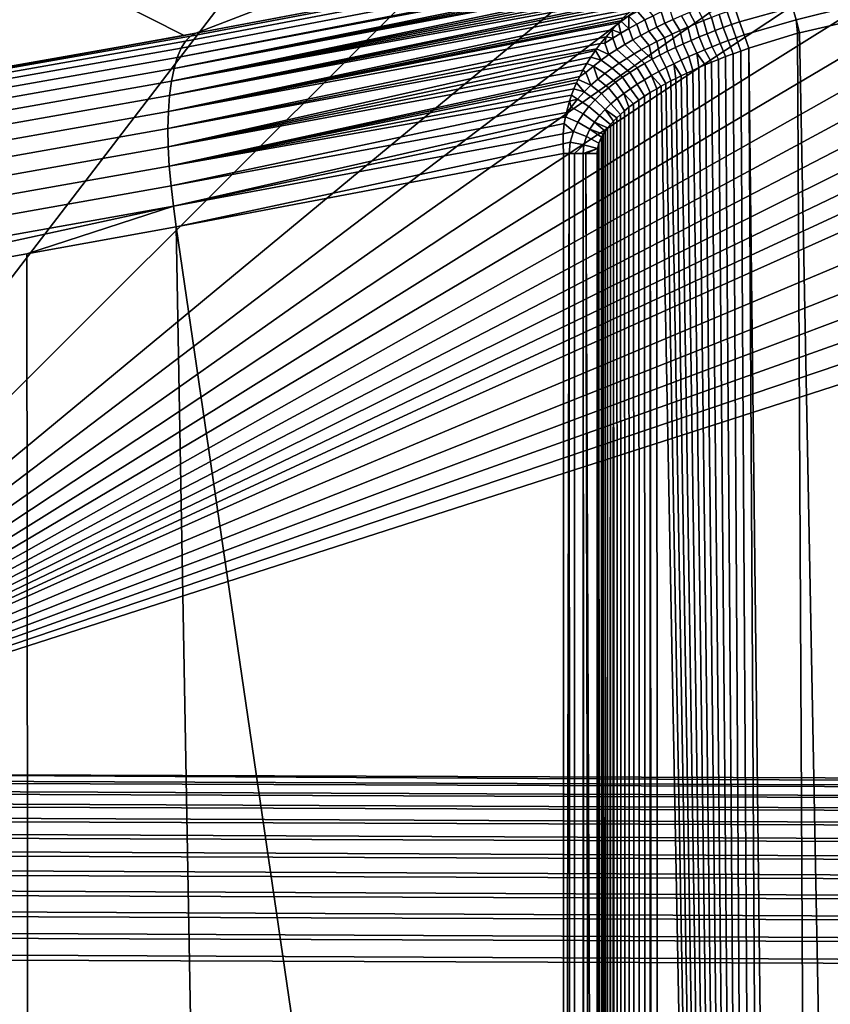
# Model space of a CAD drawing. Header units: metres. Extents: x -109 to 109, y -100 to 58.
# Tile 362 of 642: x -21.39 to -17.69, y -1.18 to 3.31. Entities that reach past the tile are written whole.
import ezdxf

# ---------------------------------------------------------------- set-up
doc = ezdxf.new("R2010")
doc.units = ezdxf.units.M
doc.layers.add('solid_21_062_100_XXX', color=7, linetype='CONTINUOUS')

msp = doc.modelspace()

# ---------------------------------------------------------------- linework, layer by layer
at = {"layer": 'solid_21_062_100_XXX'}
for points in [[(-2.20382, -0.203363, -19.838242), (-23.166414, -0.126966, -19.628342), (-3.36626, 6.248704, -2.111332), (-2.240212, 6.289994, -1.997891)], [(-23.166414, -0.126966, -19.628342), (-4.498542, 6.190415, -2.27148), (-3.36626, 6.248704, -2.111332)], [(-23.166414, -0.126966, -19.628342), (-5.638408, 6.114653, -2.479636), (-4.498542, 6.190415, -2.27148)], [(-23.166414, -0.126966, -19.628342), (-6.788262, 6.02087, -2.737302), (-5.638408, 6.114653, -2.479636)], [(-23.166414, -0.126966, -19.628342), (-7.951138, 5.908281, -3.046637), (-6.788262, 6.02087, -2.737302)], [(-23.166414, -0.126966, -19.628342), (-9.128993, 5.775929, -3.410272), (-7.951138, 5.908281, -3.046637)], [(-23.166414, -0.126966, -19.628342), (-10.322869, 5.622814, -3.830953), (-9.128993, 5.775929, -3.410272)], [(-23.166414, -0.126966, -19.628342), (-10.926213, 5.538189, -4.063457), (-10.322869, 5.622814, -3.830953)], [(-23.166414, -0.126966, -19.628342), (-11.534681, 5.447804, -4.311787), (-10.926213, 5.538189, -4.063457)], [(-23.166414, -0.126966, -19.628342), (-12.148297, 5.351671, -4.575912), (-11.534681, 5.447804, -4.311787)], [(-23.166414, -0.126966, -19.628342), (-12.767702, 5.249365, -4.856995), (-12.148297, 5.351671, -4.575912)], [(-23.166414, -0.126966, -19.628342), (-13.392985, 5.140868, -5.155087), (-12.767702, 5.249365, -4.856995)], [(-23.166414, -0.126966, -19.628342), (-14.024491, 5.025776, -5.471301), (-13.392985, 5.140868, -5.155087)], [(-23.166414, -0.126966, -19.628342), (-14.662304, 4.904035, -5.805781), (-14.024491, 5.025776, -5.471301)], [(-23.166414, -0.126966, -19.628342), (-15.306645, 4.775266, -6.15957), (-14.662304, 4.904035, -5.805781)], [(-23.166414, -0.126966, -19.628342), (-15.95763, 4.639369, -6.532943), (-15.306645, 4.775266, -6.15957)], [(-23.166414, -0.126966, -19.628342), (-16.615303, 4.496017, -6.926799), (-15.95763, 4.639369, -6.532943)], [(-23.166414, -0.126966, -19.628342), (-17.279737, 4.344935, -7.341896), (-16.615303, 4.496017, -6.926799)], [(-23.166414, -0.126966, -19.628342), (-17.950905, 4.186233, -7.777926), (-17.279737, 4.344935, -7.341896)], [(-23.166414, -0.126966, -19.628342), (-19.11861, 3.908724, -8.540374), (-17.950905, 4.186233, -7.777926)], [(-18.218073, 4.163501, 12.691058), (-21.936508, 3.896344, 0.004598), (-20.641682, 3.24252, 24.577488), (-20.587622, 3.252382, 24.59383)], [(-18.218073, 4.163501, 12.691058), (-20.587622, 3.252382, 24.59383), (-18.125446, 3.716527, 25.373367)], [(-23.166414, -0.126966, -19.628342), (-20.277086, 3.641572, -9.274369), (-19.11861, 3.908724, -8.540374)], [(-23.075878, 2.813107, 23.875738), (-20.641682, 3.24252, 24.577488), (-21.936508, 3.896344, 0.004598)], [(-18.150373, 3.704079, 25.455593), (-20.612434, 3.239152, 24.684765), (-20.635197, 3.216127, 24.774281), (-18.173138, 3.683598, 25.536818)], [(-18.150373, 3.704079, 25.455593), (-18.125446, 3.716527, 25.373367), (-20.587622, 3.252382, 24.59383), (-20.612434, 3.239152, 24.684765)], [(-23.166414, -0.126966, -19.628342), (-21.426182, 3.38492, -9.979516), (-20.277086, 3.641572, -9.274369)], [(-18.193768, 3.655228, 25.616219), (-20.65551, 3.18363, 24.861416), (-20.673151, 3.142026, 24.945196), (-18.21207, 3.619235, 25.693062)], [(-18.173138, 3.683598, 25.536818), (-20.635197, 3.216127, 24.774281), (-20.65551, 3.18363, 24.861416), (-18.193768, 3.655228, 25.616219)], [(-18.287302, 3.579446, 25.719822), (-18.250307, 3.599539, 25.706621), (-20.673151, 3.142026, 24.945196), (-20.687922, 3.091778, 25.024683)], [(-18.250307, 3.599539, 25.706621), (-18.21207, 3.619235, 25.693062), (-20.673151, 3.142026, 24.945196)], [(-18.323063, 3.558995, 25.732649), (-18.287302, 3.579446, 25.719822), (-20.687922, 3.091778, 25.024683)], [(-18.357597, 3.538229, 25.7451), (-18.323063, 3.558995, 25.732649), (-20.687922, 3.091778, 25.024683)], [(-18.39093, 3.517175, 25.757168), (-18.373989, 3.528003, 25.751028), (-20.687922, 3.091778, 25.024683), (-20.699654, 3.03345, 25.098989)], [(-18.423061, 3.495877, 25.768848), (-18.39093, 3.517175, 25.757168), (-20.699654, 3.03345, 25.098989)], [(-18.373989, 3.528003, 25.751028), (-18.357597, 3.538229, 25.7451), (-20.687922, 3.091778, 25.024683)], [(-18.453962, 3.47439, 25.780132), (-18.423061, 3.495877, 25.768848), (-20.699654, 3.03345, 25.098989)], [(-18.483606, 3.452772, 25.791016), (-18.453962, 3.47439, 25.780132), (-20.699654, 3.03345, 25.098989)], [(-18.520725, 3.424171, 25.804749), (-18.511984, 3.431069, 25.801504), (-20.699654, 3.03345, 25.098989), (-20.70822, 2.967694, 25.167282)], [(-18.539127, 3.409306, 25.811598), (-18.520725, 3.424171, 25.804749), (-20.70822, 2.967694, 25.167282)], [(-18.511984, 3.431069, 25.801504), (-18.483606, 3.452772, 25.791016), (-20.699654, 3.03345, 25.098989)], [(-18.124407, 3.363299, 25.960085), (-18.104454, 3.305048, 25.980761), (-17.862608, 3.372052, 25.982351), (-17.877756, 3.428689, 25.963715)], [(-17.846985, 3.313633, 25.993647), (-17.606905, 3.372248, 25.993347), (-17.61931, 3.433807, 25.981146), (-17.862608, 3.372052, 25.982351)], [(-18.565071, 3.387511, 25.821302), (-18.539127, 3.409306, 25.811598), (-20.70822, 2.967694, 25.167282)], [(-18.589844, 3.36571, 25.830618), (-18.565071, 3.387511, 25.821302), (-20.70822, 2.967694, 25.167282)], [(-18.295462, 3.362385, 25.931602), (-18.269756, 3.309783, 25.960085), (-18.233625, 3.323818, 25.960085), (-18.257608, 3.377145, 25.931602)], [(-18.104454, 3.305048, 25.980761), (-18.083801, 3.244752, 25.993279), (-17.846985, 3.313633, 25.993647), (-17.862608, 3.372052, 25.982351)], [(-17.846985, 3.313633, 25.993647), (-17.831289, 3.25426, 25.997431), (-17.594307, 3.309728, 25.997431), (-17.606905, 3.372248, 25.993347)], [(-18.613443, 3.343939, 25.839556), (-18.589844, 3.36571, 25.830618), (-20.70822, 2.967694, 25.167282), (-20.713522, 2.895245, 25.2288)], [(-18.635868, 3.322231, 25.848124), (-18.613443, 3.343939, 25.839556), (-20.713522, 2.895245, 25.2288)], [(-18.610792, 3.27414, 25.895794), (-18.610176, 3.330518, 25.853262), (-18.635868, 3.322231, 25.848124), (-18.649302, 3.308717, 25.853287)], [(-18.610176, 3.330518, 25.853262), (-18.610792, 3.27414, 25.895794), (-18.57387, 3.294291, 25.895794)], [(-18.610176, 3.330518, 25.853262), (-18.57387, 3.294291, 25.895794), (-18.53684, 3.313534, 25.895794), (-18.571106, 3.351148, 25.853262)], [(-18.571106, 3.351148, 25.853262), (-18.53684, 3.313534, 25.895794), (-18.499702, 3.331962, 25.895794), (-18.531984, 3.37083, 25.853262)], [(-18.499702, 3.331962, 25.895794), (-18.53684, 3.313534, 25.895794), (-18.519573, 3.261511, 25.931602), (-18.482618, 3.280008, 25.931602)], [(-18.46246, 3.349636, 25.895794), (-18.499702, 3.331962, 25.895794), (-18.482618, 3.280008, 25.931602), (-18.445492, 3.297758, 25.931602)], [(-18.425112, 3.36662, 25.895794), (-18.46246, 3.349636, 25.895794), (-18.445492, 3.297758, 25.931602), (-18.408205, 3.314821, 25.931602)], [(-18.408205, 3.314821, 25.931602), (-18.377186, 3.264741, 25.960085), (-18.341545, 3.280268, 25.960085), (-18.370768, 3.331254, 25.931602)], [(-18.370768, 3.331254, 25.931602), (-18.341545, 3.280268, 25.960085), (-18.305733, 3.295274, 25.960085), (-18.333183, 3.347099, 25.931602)], [(-18.333183, 3.347099, 25.931602), (-18.305733, 3.295274, 25.960085), (-18.269756, 3.309783, 25.960085), (-18.295462, 3.362385, 25.931602)], [(-18.216034, 3.264623, 25.980761), (-18.17901, 3.278542, 25.980761), (-18.197351, 3.337404, 25.960085), (-18.233625, 3.323818, 25.960085)], [(-18.17901, 3.278542, 25.980761), (-18.141813, 3.292012, 25.980761), (-18.160944, 3.35056, 25.960085), (-18.197351, 3.337404, 25.960085)], [(-18.141813, 3.292012, 25.980761), (-18.104454, 3.305048, 25.980761), (-18.124407, 3.363299, 25.960085), (-18.160944, 3.35056, 25.960085)], [(-18.649302, 3.308717, 25.853287), (-18.635868, 3.322231, 25.848124), (-20.713522, 2.895245, 25.2288)], [(-18.657175, 3.300608, 25.856319), (-18.649302, 3.308717, 25.853287), (-20.713522, 2.895245, 25.2288)], [(-18.68713, 3.268385, 25.867914), (-18.657175, 3.300608, 25.856319), (-20.713522, 2.895245, 25.2288)], [(-18.64761, 3.252954, 25.895794), (-18.657175, 3.300608, 25.856319), (-18.68713, 3.268385, 25.867914)], [(-18.64761, 3.252954, 25.895794), (-18.610792, 3.27414, 25.895794), (-18.649302, 3.308717, 25.853287), (-18.657175, 3.300608, 25.856319)], [(-18.57387, 3.294291, 25.895794), (-18.610792, 3.27414, 25.895794), (-18.592934, 3.222001, 25.931602), (-18.556349, 3.242207, 25.931602)], [(-18.53684, 3.313534, 25.895794), (-18.57387, 3.294291, 25.895794), (-18.556349, 3.242207, 25.931602), (-18.519573, 3.261511, 25.931602)], [(-18.482618, 3.280008, 25.931602), (-18.447891, 3.231983, 25.960085), (-18.41264, 3.24866, 25.960085), (-18.445492, 3.297758, 25.931602)], [(-18.445492, 3.297758, 25.931602), (-18.41264, 3.24866, 25.960085), (-18.377186, 3.264741, 25.960085), (-18.408205, 3.314821, 25.931602)], [(-18.32592, 3.219969, 25.980761), (-18.289505, 3.23536, 25.980761), (-18.305733, 3.295274, 25.960085), (-18.341545, 3.280268, 25.960085)], [(-18.289505, 3.23536, 25.980761), (-18.252871, 3.250237, 25.980761), (-18.269756, 3.309783, 25.960085), (-18.305733, 3.295274, 25.960085)], [(-18.252871, 3.250237, 25.980761), (-18.216034, 3.264623, 25.980761), (-18.233625, 3.323818, 25.960085), (-18.269756, 3.309783, 25.960085)], [(-18.156956, 3.218745, 25.99328), (-18.120472, 3.231957, 25.99328), (-18.141813, 3.292012, 25.980761), (-18.17901, 3.278542, 25.980761)], [(-18.120472, 3.231957, 25.99328), (-18.083801, 3.244752, 25.993279), (-18.104454, 3.305048, 25.980761), (-18.141813, 3.292012, 25.980761)], [(-18.083801, 3.244752, 25.993279), (-18.062965, 3.183921, 25.997431), (-17.83956, 3.252035, 25.997431), (-17.846985, 3.313633, 25.993647)], [(-17.846985, 3.313633, 25.993647), (-17.83956, 3.252035, 25.997431), (-17.831289, 3.25426, 25.997431)], [(-17.831289, 3.25426, 25.997431), (-17.595566, -9.005799, 25.997431), (-17.369406, -8.077321, 25.997431), (-17.594307, 3.309728, 25.997431)], [(-23.098646, 2.80051, 23.967815), (-23.119577, 2.777957, 24.058418), (-20.635197, 3.216127, 24.774281), (-20.612434, 3.239152, 24.684765)], [(-23.098646, 2.80051, 23.967815), (-20.587622, 3.252382, 24.59383), (-20.641682, 3.24252, 24.577488)], [(-23.098646, 2.80051, 23.967815), (-20.612434, 3.239152, 24.684765), (-20.587622, 3.252382, 24.59383)], [(-23.098646, 2.80051, 23.967815), (-20.641682, 3.24252, 24.577488), (-23.075878, 2.813107, 23.875738)], [(-18.714643, 3.236514, 25.878719), (-18.68713, 3.268385, 25.867914), (-20.713522, 2.895245, 25.2288), (-20.7155, 2.816913, 25.28285)], [(-18.739872, 3.205046, 25.888744), (-18.714643, 3.236514, 25.878719), (-20.7155, 2.816913, 25.28285)], [(-18.720932, 3.206922, 25.895794), (-18.714643, 3.236514, 25.878719), (-18.739872, 3.205046, 25.888744)], [(-18.68432, 3.2306, 25.895794), (-18.714643, 3.236514, 25.878719), (-18.720932, 3.206922, 25.895794)], [(-18.68432, 3.2306, 25.895794), (-18.68713, 3.268385, 25.867914), (-18.714643, 3.236514, 25.878719)], [(-18.64761, 3.252954, 25.895794), (-18.68713, 3.268385, 25.867914), (-18.68432, 3.2306, 25.895794)], [(-18.64761, 3.252954, 25.895794), (-18.68432, 3.2306, 25.895794), (-18.665474, 3.178405, 25.931602), (-18.629313, 3.200774, 25.931602)], [(-18.610792, 3.27414, 25.895794), (-18.64761, 3.252954, 25.895794), (-18.629313, 3.200774, 25.931602), (-18.592934, 3.222001, 25.931602)], [(-18.592934, 3.222001, 25.931602), (-18.552277, 3.177889, 25.960085), (-18.517729, 3.196652, 25.960085), (-18.556349, 3.242207, 25.931602)], [(-18.556349, 3.242207, 25.931602), (-18.517729, 3.196652, 25.960085), (-18.482927, 3.214662, 25.960085), (-18.519573, 3.261511, 25.931602)], [(-18.519573, 3.261511, 25.931602), (-18.482927, 3.214662, 25.960085), (-18.447891, 3.231983, 25.960085), (-18.482618, 3.280008, 25.931602)], [(-18.433659, 3.170422, 25.980761), (-18.398022, 3.187538, 25.980761), (-18.41264, 3.24866, 25.960085), (-18.447891, 3.231983, 25.960085)], [(-18.398022, 3.187538, 25.980761), (-18.362099, 3.204039, 25.980761), (-18.377186, 3.264741, 25.960085), (-18.41264, 3.24866, 25.960085)], [(-18.362099, 3.204039, 25.980761), (-18.32592, 3.219969, 25.980761), (-18.341545, 3.280268, 25.960085), (-18.377186, 3.264741, 25.960085)], [(-18.265131, 3.17647, 25.99328), (-18.229305, 3.191019, 25.99328), (-18.252871, 3.250237, 25.980761), (-18.289505, 3.23536, 25.980761)], [(-18.229305, 3.191019, 25.99328), (-18.193239, 3.205104, 25.99328), (-18.216034, 3.264623, 25.980761), (-18.252871, 3.250237, 25.980761)], [(-18.193239, 3.205104, 25.99328), (-18.156956, 3.218745, 25.99328), (-18.17901, 3.278542, 25.980761), (-18.216034, 3.264623, 25.980761)], [(-18.083801, 3.244752, 25.993279), (-18.120472, 3.231957, 25.99328), (-18.099564, 3.171109, 25.997431), (-18.062965, 3.183921, 25.997431)], [(-18.062965, 3.183921, 25.997431), (-17.898609, -10.892179, 25.997431), (-17.772133, -9.94497, 25.997431), (-17.83956, 3.252035, 25.997431)], [(-17.83956, 3.252035, 25.997431), (-17.772133, -9.94497, 25.997431), (-17.595566, -9.005799, 25.997431), (-17.831289, 3.25426, 25.997431)], [(-23.119577, 2.777957, 24.058418), (-23.138206, 2.745798, 24.146591), (-20.65551, 3.18363, 24.861416), (-20.635197, 3.216127, 24.774281)], [(-18.75758, 3.181502, 25.895821), (-18.739872, 3.205046, 25.888744), (-20.7155, 2.816913, 25.28285)], [(-18.701401, 3.154725, 25.931602), (-18.720932, 3.206922, 25.895794), (-18.739872, 3.205046, 25.888744), (-18.75758, 3.181502, 25.895821)], [(-18.68432, 3.2306, 25.895794), (-18.720932, 3.206922, 25.895794), (-18.701401, 3.154725, 25.931602), (-18.665474, 3.178405, 25.931602)], [(-18.665474, 3.178405, 25.931602), (-18.620504, 3.137744, 25.960085), (-18.586544, 3.158284, 25.960085), (-18.629313, 3.200774, 25.931602)], [(-18.629313, 3.200774, 25.931602), (-18.586544, 3.158284, 25.960085), (-18.552277, 3.177889, 25.960085), (-18.592934, 3.222001, 25.931602)], [(-18.503967, 3.134173, 25.980761), (-18.517729, 3.196652, 25.960085), (-18.552277, 3.177889, 25.960085)], [(-18.503967, 3.134173, 25.980761), (-18.468983, 3.152649, 25.980761), (-18.482927, 3.214662, 25.960085), (-18.517729, 3.196652, 25.960085)], [(-18.468983, 3.152649, 25.980761), (-18.433659, 3.170422, 25.980761), (-18.447891, 3.231983, 25.960085), (-18.482927, 3.214662, 25.960085)], [(-18.370955, 3.129835, 25.99328), (-18.335981, 3.145901, 25.99328), (-18.362099, 3.204039, 25.980761), (-18.398022, 3.187538, 25.980761)], [(-18.335981, 3.145901, 25.99328), (-18.300697, 3.161437, 25.99328), (-18.32592, 3.219969, 25.980761), (-18.362099, 3.204039, 25.980761)], [(-18.300697, 3.161437, 25.99328), (-18.265131, 3.17647, 25.99328), (-18.289505, 3.23536, 25.980761), (-18.32592, 3.219969, 25.980761)], [(-18.229305, 3.191019, 25.99328), (-18.201281, 3.132972, 25.997431), (-18.168745, 3.145638, 25.997431), (-18.193239, 3.205104, 25.99328)], [(-18.156956, 3.218745, 25.99328), (-18.193239, 3.205104, 25.99328), (-18.168745, 3.145638, 25.997431), (-18.134825, 3.158348, 25.997431)], [(-18.120472, 3.231957, 25.99328), (-18.156956, 3.218745, 25.99328), (-18.134825, 3.158348, 25.997431), (-18.099564, 3.171109, 25.997431)], [(-23.138206, 2.745798, 24.146591), (-23.154322, 2.704396, 24.231339), (-20.673151, 3.142026, 24.945196), (-20.65551, 3.18363, 24.861416)], [(-18.762968, 3.174052, 25.897991), (-18.75758, 3.181502, 25.895821), (-20.7155, 2.816913, 25.28285), (-20.714134, 2.733577, 25.328833)], [(-18.783909, 3.143628, 25.906519), (-18.762968, 3.174052, 25.897991), (-20.714134, 2.733577, 25.328833)], [(-18.737072, 3.129474, 25.931602), (-18.762968, 3.174052, 25.897991), (-18.783909, 3.143628, 25.906519)], [(-18.737072, 3.129474, 25.931602), (-18.701401, 3.154725, 25.931602), (-18.75758, 3.181502, 25.895821), (-18.762968, 3.174052, 25.897991)], [(-18.737072, 3.129474, 25.931602), (-18.687363, 3.093375, 25.960085), (-18.654125, 3.116165, 25.960085), (-18.701401, 3.154725, 25.931602)], [(-18.701401, 3.154725, 25.931602), (-18.654125, 3.116165, 25.960085), (-18.620504, 3.137744, 25.960085), (-18.665474, 3.178405, 25.931602)], [(-18.538568, 3.114924, 25.980761), (-18.586544, 3.158284, 25.960085), (-18.620504, 3.137744, 25.960085), (-18.572737, 3.09482, 25.980761)], [(-18.503967, 3.134173, 25.980761), (-18.552277, 3.177889, 25.960085), (-18.586544, 3.158284, 25.960085), (-18.538568, 3.114924, 25.980761)], [(-18.473635, 3.078118, 25.99328), (-18.439819, 3.095978, 25.99328), (-18.468983, 3.152649, 25.980761), (-18.503967, 3.134173, 25.980761)], [(-18.439819, 3.095978, 25.99328), (-18.405579, 3.113206, 25.99328), (-18.433659, 3.170422, 25.980761), (-18.468983, 3.152649, 25.980761)], [(-18.405579, 3.113206, 25.99328), (-18.370955, 3.129835, 25.99328), (-18.398022, 3.187538, 25.980761), (-18.433659, 3.170422, 25.980761)], [(-18.300697, 3.161437, 25.99328), (-18.335981, 3.145901, 25.99328), (-18.319004, 3.083007, 25.997431), (-18.291359, 3.095381, 25.997431)], [(-18.300697, 3.161437, 25.99328), (-18.262552, 3.107835, 25.997431), (-18.23251, 3.120363, 25.997431), (-18.265131, 3.17647, 25.99328)], [(-18.300697, 3.161437, 25.99328), (-18.291359, 3.095381, 25.997431), (-18.262552, 3.107835, 25.997431)], [(-18.265131, 3.17647, 25.99328), (-18.23251, 3.120363, 25.997431), (-18.201281, 3.132972, 25.997431), (-18.229305, 3.191019, 25.99328)], [(-18.134825, 3.158348, 25.997431), (-18.168745, 3.145638, 25.997431), (-17.974442, -22.594646, 25.997431)], [(-18, -12.8, 25.997431), (-18.099564, 3.171109, 25.997431), (-18.134825, 3.158348, 25.997431), (-17.974442, -22.594646, 25.997431)], [(-18.099564, 3.171109, 25.997431), (-18, -12.8, 25.997431), (-17.974634, -11.844752, 25.997431), (-18.062965, 3.183921, 25.997431)], [(-18.062965, 3.183921, 25.997431), (-17.974634, -11.844752, 25.997431), (-17.898609, -10.892179, 25.997431)], [(-23.154322, 2.704396, 24.231339), (-23.167742, 2.654219, 24.311699), (-20.687922, 3.091778, 25.024683), (-20.673151, 3.142026, 24.945196)], [(-18.802904, 3.113642, 25.91441), (-18.783909, 3.143628, 25.906519), (-20.714134, 2.733577, 25.328833)], [(-18.819954, 3.084126, 25.921722), (-18.802904, 3.113642, 25.91441), (-20.714134, 2.733577, 25.328833)], [(-18.772469, 3.102382, 25.931602), (-18.802904, 3.113642, 25.91441), (-18.819954, 3.084126, 25.921722), (-18.807535, 3.073056, 25.931602)], [(-18.772469, 3.102382, 25.931602), (-18.807535, 3.073056, 25.931602), (-18.784204, 3.015488, 25.960085), (-18.752495, 3.04334, 25.960085)], [(-18.737072, 3.129474, 25.931602), (-18.783909, 3.143628, 25.906519), (-18.802904, 3.113642, 25.91441), (-18.772469, 3.102382, 25.931602)], [(-18.772469, 3.102382, 25.931602), (-18.720173, 3.069174, 25.960085), (-18.687363, 3.093375, 25.960085), (-18.737072, 3.129474, 25.931602)], [(-18.772469, 3.102382, 25.931602), (-18.752495, 3.04334, 25.960085), (-18.720173, 3.069174, 25.960085)], [(-18.606424, 3.073779, 25.980761), (-18.654125, 3.116165, 25.960085), (-18.687363, 3.093375, 25.960085), (-18.639565, 3.05168, 25.980761)], [(-18.572737, 3.09482, 25.980761), (-18.620504, 3.137744, 25.960085), (-18.654125, 3.116165, 25.960085), (-18.606424, 3.073779, 25.980761)], [(-18.539755, 3.040283, 25.99328), (-18.506969, 3.059572, 25.99328), (-18.538568, 3.114924, 25.980761), (-18.572737, 3.09482, 25.980761)], [(-18.506969, 3.059572, 25.99328), (-18.473635, 3.078118, 25.99328), (-18.503967, 3.134173, 25.980761), (-18.538568, 3.114924, 25.980761)], [(-18.405579, 3.113206, 25.99328), (-18.439819, 3.095978, 25.99328), (-18.418898, 3.034408, 25.997431), (-18.39546, 3.046417, 25.997431)], [(-18.370955, 3.129835, 25.99328), (-18.405579, 3.113206, 25.99328), (-18.371037, 3.058524, 25.997431), (-18.345579, 3.070723, 25.997431)], [(-18.405579, 3.113206, 25.99328), (-18.39546, 3.046417, 25.997431), (-18.371037, 3.058524, 25.997431)], [(-18.335981, 3.145901, 25.99328), (-18.370955, 3.129835, 25.99328), (-18.345579, 3.070723, 25.997431), (-18.319004, 3.083007, 25.997431)], [(-18.262552, 3.107835, 25.997431), (-18.291359, 3.095381, 25.997431), (-17.974442, -22.594646, 25.997431)], [(-18.23251, 3.120363, 25.997431), (-18.262552, 3.107835, 25.997431), (-17.974442, -22.594646, 25.997431)], [(-18.201281, 3.132972, 25.997431), (-18.23251, 3.120363, 25.997431), (-17.974442, -22.594646, 25.997431)], [(-18.168745, 3.145638, 25.997431), (-18.201281, 3.132972, 25.997431), (-17.974442, -22.594646, 25.997431)], [(-23.167742, 2.654219, 24.311699), (-23.178312, 2.595835, 24.386768), (-20.699654, 3.03345, 25.098989), (-20.687922, 3.091778, 25.024683)], [(-18.835167, 3.05511, 25.928473), (-18.819954, 3.084126, 25.921722), (-20.714134, 2.733577, 25.328833), (-20.70944, 2.646166, 25.36623)], [(-18.784204, 3.015488, 25.960085), (-18.807535, 3.073056, 25.931602), (-18.835167, 3.05511, 25.928473), (-18.842205, 3.040722, 25.931637)], [(-18.807535, 3.073056, 25.931602), (-18.819954, 3.084126, 25.921722), (-18.835167, 3.05511, 25.928473)], [(-18.672066, 3.028358, 25.980761), (-18.720173, 3.069174, 25.960085), (-18.752495, 3.04334, 25.960085), (-18.703838, 3.003641, 25.980761)], [(-18.639565, 3.05168, 25.980761), (-18.687363, 3.093375, 25.960085), (-18.720173, 3.069174, 25.960085), (-18.672066, 3.028358, 25.980761)], [(-18.60338, 2.99921, 25.99328), (-18.571924, 3.02019, 25.99328), (-18.606424, 3.073779, 25.980761), (-18.639565, 3.05168, 25.980761)], [(-18.571924, 3.02019, 25.99328), (-18.539755, 3.040283, 25.99328), (-18.572737, 3.09482, 25.980761), (-18.606424, 3.073779, 25.980761)], [(-18.506969, 3.059572, 25.99328), (-18.539755, 3.040283, 25.99328), (-18.512529, 2.981575, 25.997431), (-18.483383, 2.998962, 25.997431)], [(-18.506969, 3.059572, 25.99328), (-18.462812, 3.010678, 25.997431), (-18.441322, 3.022493, 25.997431), (-18.473635, 3.078118, 25.99328)], [(-18.506969, 3.059572, 25.99328), (-18.483383, 2.998962, 25.997431), (-18.462812, 3.010678, 25.997431)], [(-18.439819, 3.095978, 25.99328), (-18.473635, 3.078118, 25.99328), (-18.441322, 3.022493, 25.997431), (-18.418898, 3.034408, 25.997431)], [(-18.371037, 3.058524, 25.997431), (-18.39546, 3.046417, 25.997431), (-17.974442, -22.594646, 25.997431)], [(-18.345579, 3.070723, 25.997431), (-18.371037, 3.058524, 25.997431), (-17.974442, -22.594646, 25.997431)], [(-18.319004, 3.083007, 25.997431), (-18.345579, 3.070723, 25.997431), (-17.974442, -22.594646, 25.997431)], [(-18.291359, 3.095381, 25.997431), (-18.319004, 3.083007, 25.997431), (-17.974442, -22.594646, 25.997431)], [(-23.178312, 2.595835, 24.386768), (-23.185917, 2.529903, 24.455694), (-20.70822, 2.967694, 25.167282), (-20.699654, 3.03345, 25.098989)], [(-18.842205, 3.040722, 25.931637), (-18.835167, 3.05511, 25.928473), (-20.70944, 2.646166, 25.36623)], [(-18.848886, 3.026429, 25.934652), (-18.842205, 3.040722, 25.931637), (-20.70944, 2.646166, 25.36623)], [(-18.861101, 2.998112, 25.940306), (-18.848886, 3.026429, 25.934652), (-20.70944, 2.646166, 25.36623)], [(-18.815147, 2.985149, 25.960085), (-18.848886, 3.026429, 25.934652), (-18.861101, 2.998112, 25.940306)], [(-18.815147, 2.985149, 25.960085), (-18.784204, 3.015488, 25.960085), (-18.842205, 3.040722, 25.931637), (-18.848886, 3.026429, 25.934652)], [(-18.734732, 2.977269, 25.980761), (-18.784204, 3.015488, 25.960085), (-18.815147, 2.985149, 25.960085), (-18.764523, 2.948876, 25.980761)], [(-18.703838, 3.003641, 25.980761), (-18.752495, 3.04334, 25.960085), (-18.784204, 3.015488, 25.960085), (-18.734732, 2.977269, 25.980761)], [(-18.663658, 2.954163, 25.99328), (-18.634003, 2.977239, 25.99328), (-18.672066, 3.028358, 25.980761), (-18.703838, 3.003641, 25.980761)], [(-18.634003, 2.977239, 25.99328), (-18.60338, 2.99921, 25.99328), (-18.639565, 3.05168, 25.980761), (-18.672066, 3.028358, 25.980761)], [(-18.571924, 3.02019, 25.99328), (-18.60338, 2.99921, 25.99328), (-18.565104, 2.947499, 25.997431), (-18.539761, 2.964422, 25.997431)], [(-18.539755, 3.040283, 25.99328), (-18.571924, 3.02019, 25.99328), (-18.539761, 2.964422, 25.997431), (-18.512529, 2.981575, 25.997431)], [(-18.441322, 3.022493, 25.997431), (-18.462812, 3.010678, 25.997431), (-17.974442, -22.594646, 25.997431)], [(-18.418898, 3.034408, 25.997431), (-18.441322, 3.022493, 25.997431), (-17.974442, -22.594646, 25.997431)], [(-18.39546, 3.046417, 25.997431), (-18.418898, 3.034408, 25.997431), (-17.974442, -22.594646, 25.997431)], [(-23.185917, 2.529903, 24.455694), (-23.190468, 2.457168, 24.5177), (-20.713522, 2.895245, 25.2288), (-20.70822, 2.967694, 25.167282)], [(-18.871845, 2.970277, 25.945423), (-18.861101, 2.998112, 25.940306), (-20.70944, 2.646166, 25.36623)], [(-18.881208, 2.943004, 25.950006), (-18.871845, 2.970277, 25.945423), (-20.70944, 2.646166, 25.36623), (-20.701468, 2.55566, 25.394627)], [(-18.845098, 2.951758, 25.960085), (-18.871845, 2.970277, 25.945423), (-18.881208, 2.943004, 25.950006)], [(-18.815147, 2.985149, 25.960085), (-18.861101, 2.998112, 25.940306), (-18.871845, 2.970277, 25.945423), (-18.845098, 2.951758, 25.960085)], [(-18.764523, 2.948876, 25.980761), (-18.815147, 2.985149, 25.960085), (-18.845098, 2.951758, 25.960085), (-18.792961, 2.918057, 25.980761)], [(-18.719233, 2.904032, 25.99328), (-18.692158, 2.929829, 25.99328), (-18.734732, 2.977269, 25.980761), (-18.764523, 2.948876, 25.980761)], [(-18.692158, 2.929829, 25.99328), (-18.663658, 2.954163, 25.99328), (-18.703838, 3.003641, 25.980761), (-18.734732, 2.977269, 25.980761)], [(-18.634003, 2.977239, 25.99328), (-18.663658, 2.954163, 25.99328), (-18.630568, 2.898114, 25.997431), (-18.610447, 2.914344, 25.997431)], [(-18.634003, 2.977239, 25.99328), (-18.588652, 2.930806, 25.997431), (-18.565104, 2.947499, 25.997431), (-18.60338, 2.99921, 25.99328)], [(-18.634003, 2.977239, 25.99328), (-18.610447, 2.914344, 25.997431), (-18.588652, 2.930806, 25.997431)], [(-18.539761, 2.964422, 25.997431), (-18.527708, -22.369442, 25.997431), (-18.510368, -22.37693, 25.997431), (-18.512529, 2.981575, 25.997431)], [(-18.512529, 2.981575, 25.997431), (-18.49226, -22.384369, 25.997431), (-18.473389, -22.391758, 25.997431), (-18.483383, 2.998962, 25.997431)], [(-18.512529, 2.981575, 25.997431), (-18.510368, -22.37693, 25.997431), (-18.49226, -22.384369, 25.997431)], [(-18.483383, 2.998962, 25.997431), (-18.473389, -22.391758, 25.997431), (-17.974442, -22.594646, 25.997431), (-18.462812, 3.010678, 25.997431)], [(-18.895832, 2.89025, 25.957741), (-18.881208, 2.943004, 25.950006), (-20.701468, 2.55566, 25.394627)], [(-18.873585, 2.914332, 25.960085), (-18.881208, 2.943004, 25.950006), (-18.895832, 2.89025, 25.957741)], [(-18.845098, 2.951758, 25.960085), (-18.881208, 2.943004, 25.950006), (-18.873585, 2.914332, 25.960085)], [(-18.792961, 2.918057, 25.980761), (-18.845098, 2.951758, 25.960085), (-18.873585, 2.914332, 25.960085), (-18.819561, 2.884129, 25.980761)], [(-18.744589, 2.876548, 25.99328), (-18.719233, 2.904032, 25.99328), (-18.764523, 2.948876, 25.980761), (-18.792961, 2.918057, 25.980761)], [(-18.719233, 2.904032, 25.99328), (-18.665911, 2.866363, 25.997431), (-18.649046, 2.88212, 25.997431), (-18.692158, 2.929829, 25.99328)], [(-18.663658, 2.954163, 25.99328), (-18.692158, 2.929829, 25.99328), (-18.649046, 2.88212, 25.997431), (-18.630568, 2.898114, 25.997431)], [(-18.610447, 2.914344, 25.997431), (-18.596468, -22.335203, 25.997431), (-18.57514, -22.346684, 25.997431), (-18.588652, 2.930806, 25.997431)], [(-18.588652, 2.930806, 25.997431), (-18.57514, -22.346684, 25.997431), (-18.55225, -22.358107, 25.997431), (-18.565104, 2.947499, 25.997431)], [(-18.565104, 2.947499, 25.997431), (-18.55225, -22.358107, 25.997431), (-18.527708, -22.369442, 25.997431), (-18.539761, 2.964422, 25.997431)], [(-23.190468, 2.457168, 24.5177), (-23.191916, 2.378454, 24.572084), (-20.7155, 2.816913, 25.28285), (-20.713522, 2.895245, 25.2288)], [(-18.899967, 2.871156, 25.96018), (-18.895832, 2.89025, 25.957741), (-20.701468, 2.55566, 25.394627), (-20.690308, 2.46307, 25.413702)], [(-18.873585, 2.914332, 25.960085), (-18.895832, 2.89025, 25.957741), (-18.899967, 2.871156, 25.96018)], [(-18.819561, 2.884129, 25.980761), (-18.873585, 2.914332, 25.960085), (-18.899967, 2.871156, 25.96018), (-18.843704, 2.846272, 25.980761)], [(-18.788076, 2.815113, 25.99328), (-18.767735, 2.847039, 25.99328), (-18.819561, 2.884129, 25.980761), (-18.843704, 2.846272, 25.980761)], [(-18.767735, 2.847039, 25.99328), (-18.744589, 2.876548, 25.99328), (-18.792961, 2.918057, 25.980761), (-18.819561, 2.884129, 25.980761)], [(-18.767735, 2.847039, 25.99328), (-18.707293, 2.820583, 25.997431), (-18.695002, 2.835586, 25.997431), (-18.744589, 2.876548, 25.99328)], [(-18.719233, 2.904032, 25.99328), (-18.744589, 2.876548, 25.99328), (-18.695002, 2.835586, 25.997431), (-18.681221, 2.850851, 25.997431)], [(-18.719233, 2.904032, 25.99328), (-18.681221, 2.850851, 25.997431), (-18.665911, 2.866363, 25.997431)], [(-18.665911, 2.866363, 25.997431), (-18.651459, -22.30051, 25.997431), (-18.634584, -22.312107, 25.997431), (-18.649046, 2.88212, 25.997431)], [(-18.649046, 2.88212, 25.997431), (-18.634584, -22.312107, 25.997431), (-18.616266, -22.323675, 25.997431), (-18.630568, 2.898114, 25.997431)], [(-18.630568, 2.898114, 25.997431), (-18.616266, -22.323675, 25.997431), (-18.596468, -22.335203, 25.997431), (-18.610447, 2.914344, 25.997431)], [(-18.905264, 2.840217, 25.96376), (-18.899967, 2.871156, 25.96018), (-20.690308, 2.46307, 25.413702)], [(-18.909832, 2.792527, 25.968407), (-18.905264, 2.840217, 25.96376), (-20.690308, 2.46307, 25.413702)], [(-18.864002, 2.803685, 25.980761), (-18.905264, 2.840217, 25.96376), (-18.909832, 2.792527, 25.968407)], [(-18.864002, 2.803685, 25.980761), (-18.843704, 2.846272, 25.980761), (-18.899967, 2.871156, 25.96018), (-18.905264, 2.840217, 25.96376)], [(-18.804581, 2.780438, 25.99328), (-18.788076, 2.815113, 25.99328), (-18.843704, 2.846272, 25.980761), (-18.864002, 2.803685, 25.980761)], [(-18.767735, 2.847039, 25.99328), (-18.788076, 2.815113, 25.99328), (-18.727459, 2.791413, 25.997431), (-18.7181, 2.80584, 25.997431)], [(-18.767735, 2.847039, 25.99328), (-18.7181, 2.80584, 25.997431), (-18.707293, 2.820583, 25.997431)], [(-18.695002, 2.835586, 25.997431), (-18.707293, 2.820583, 25.997431), (-18.705374, -22.254089, 25.997431)], [(-18.695002, 2.835586, 25.997431), (-18.705374, -22.254089, 25.997431), (-18.693871, -22.265667, 25.997431)], [(-18.681221, 2.850851, 25.997431), (-18.695002, 2.835586, 25.997431), (-18.693871, -22.265667, 25.997431)], [(-18.681221, 2.850851, 25.997431), (-18.693871, -22.265667, 25.997431), (-18.681055, -22.277283, 25.997431)], [(-18.681221, 2.850851, 25.997431), (-18.666937, -22.288898, 25.997431), (-18.651459, -22.30051, 25.997431), (-18.665911, 2.866363, 25.997431)], [(-18.681221, 2.850851, 25.997431), (-18.681055, -22.277283, 25.997431), (-18.666937, -22.288898, 25.997431)], [(-23.191916, 2.378454, 24.572084), (-23.190241, 2.294649, 24.618233), (-20.714134, 2.733577, 25.328833), (-20.7155, 2.816913, 25.28285)], [(-18.910589, 2.746795, 25.971663), (-18.909832, 2.792527, 25.968407), (-20.690308, 2.46307, 25.413702), (-20.677391, 2.369157, 25.422802)], [(-18.864002, 2.803685, 25.980761), (-18.909832, 2.792527, 25.968407), (-18.910589, 2.746795, 25.971663), (-18.87805, 2.755598, 25.980761)], [(-18.815653, 2.742775, 25.99328), (-18.804581, 2.780438, 25.99328), (-18.864002, 2.803685, 25.980761), (-18.87805, 2.755598, 25.980761)], [(-18.788076, 2.815113, 25.99328), (-18.804581, 2.780438, 25.99328), (-18.74704, 2.750425, 25.997431), (-18.735378, 2.777312, 25.997431)], [(-18.788076, 2.815113, 25.99328), (-18.735378, 2.777312, 25.997431), (-18.727459, 2.791413, 25.997431)], [(-18.727459, 2.791413, 25.997431), (-18.735378, 2.777312, 25.997431), (-18.732086, -22.219856, 25.997431)], [(-18.727459, 2.791413, 25.997431), (-18.732086, -22.219856, 25.997431), (-18.724459, -22.231161, 25.997431)], [(-18.7181, 2.80584, 25.997431), (-18.727459, 2.791413, 25.997431), (-18.724459, -22.231161, 25.997431)], [(-18.7181, 2.80584, 25.997431), (-18.724459, -22.231161, 25.997431), (-18.715557, -22.242582, 25.997431)], [(-18.707293, 2.820583, 25.997431), (-18.7181, 2.80584, 25.997431), (-18.715557, -22.242582, 25.997431)], [(-18.707293, 2.820583, 25.997431), (-18.715557, -22.242582, 25.997431), (-18.705374, -22.254089, 25.997431)], [(-18.910589, 2.746795, 25.971663), (-20.677391, 2.369157, 25.422802), (-18.908501, 2.702716, 25.973442)], [(-18.883402, 2.702691, 25.980791), (-18.87805, 2.755598, 25.980761), (-18.910589, 2.746795, 25.971663), (-18.908501, 2.702716, 25.973442)], [(-18.858416, 2.702678, 25.986721), (-18.815653, 2.742775, 25.99328), (-18.87805, 2.755598, 25.980761), (-18.883402, 2.702691, 25.980791)], [(-18.858416, 2.702678, 25.986721), (-18.819729, 2.702674, 25.993286), (-18.815653, 2.742775, 25.99328)], [(-18.819729, 2.702674, 25.993286), (-18.75351, 2.725494, 25.997431), (-18.815653, 2.742775, 25.99328)], [(-18.804581, 2.780438, 25.99328), (-18.815653, 2.742775, 25.99328), (-18.75351, 2.725494, 25.997431), (-18.74704, 2.750425, 25.997431)], [(-18.743792, -22.197628, 25.997431), (-18.74704, 2.750425, 25.997431), (-18.75548, -9.72085, 25.997431)], [(-18.74704, 2.750425, 25.997431), (-18.75351, 2.725494, 25.997431), (-18.75548, -9.72085, 25.997431)], [(-18.735378, 2.777312, 25.997431), (-18.74704, 2.750425, 25.997431), (-18.738512, -22.208673, 25.997431)], [(-18.74704, 2.750425, 25.997431), (-18.743792, -22.197628, 25.997431), (-18.738512, -22.208673, 25.997431)], [(-18.735378, 2.777312, 25.997431), (-18.738512, -22.208673, 25.997431), (-18.732086, -22.219856, 25.997431)], [(-23.190241, 2.294649, 24.618233), (-23.185463, 2.2067, 24.655622), (-20.70944, 2.646166, 25.36623), (-20.714134, 2.733577, 25.328833)], [(-18.908482, -9.720848, 25.973448), (-18.908501, 2.702716, 25.973442), (-20.677391, 2.369157, 25.422802)], [(-18.883402, 2.702691, 25.980791), (-18.908501, 2.702716, 25.973442), (-18.908482, -9.720848, 25.973448)], [(-18.874712, -22.144413, 25.983007), (-18.883402, 2.702691, 25.980791), (-18.908482, -9.720848, 25.973448)], [(-18.85841, -22.144413, 25.986723), (-18.858416, 2.702678, 25.986721), (-18.883402, 2.702691, 25.980791), (-18.874712, -22.144413, 25.983007)], [(-18.815287, -22.144413, 25.993841), (-18.819729, 2.702674, 25.993286), (-18.858416, 2.702678, 25.986721), (-18.85841, -22.144413, 25.986723)], [(-18.807236, 2.702677, 25.994745), (-18.75351, 2.725494, 25.997431), (-18.819729, 2.702674, 25.993286)], [(-18.819729, 2.702674, 25.993286), (-18.807236, -22.144413, 25.994745), (-18.755524, -22.144413, 25.997431), (-18.807236, 2.702677, 25.994745)], [(-18.815287, -22.144413, 25.993841), (-18.807236, -22.144413, 25.994745), (-18.819729, 2.702674, 25.993286)], [(-18.807236, 2.702677, 25.994745), (-18.755503, 2.702713, 25.997431), (-18.75351, 2.725494, 25.997431)], [(-18.75548, -9.72085, 25.997431), (-18.755503, 2.702713, 25.997431), (-18.807236, 2.702677, 25.994745)], [(-18.807236, 2.702677, 25.994745), (-18.755524, -22.144413, 25.997431), (-18.75548, -9.72085, 25.997431)], [(-18.75351, 2.725494, 25.997431), (-18.755503, 2.702713, 25.997431), (-18.75548, -9.72085, 25.997431)], [(-23.185463, 2.2067, 24.655622), (-23.177639, 2.115603, 24.683832), (-20.701468, 2.55566, 25.394627), (-20.70944, 2.646166, 25.36623)], [(-23.177639, 2.115603, 24.683832), (-23.166855, 2.022386, 24.702543), (-20.690308, 2.46307, 25.413702), (-20.701468, 2.55566, 25.394627)], [(-23.166855, 2.022386, 24.702543), (-23.154472, 1.927882, 24.711136), (-20.690308, 2.46307, 25.413702)], [(-20.690308, 2.46307, 25.413702), (-23.154472, 1.927882, 24.711136), (-21.359489, 2.244671, 25.219969)], [(-20.690308, 2.46307, 25.413702), (-21.359489, 2.244671, 25.219969), (-20.677391, 2.369157, 25.422802)], [(-21.359489, 2.244671, 25.219969), (-21.333944, -22.155027, 25.22747), (-20.234215, -22.150404, 25.557407), (-20.677391, 2.369157, 25.422802)], [(-18.908482, -9.720848, 25.973448), (-20.677391, 2.369157, 25.422802), (-20.234215, -22.150404, 25.557407), (-18.908518, -22.144413, 25.973436)], [(-23.154472, 1.927882, 24.711136), (-21.565466, -22.155962, 25.15975), (-21.333944, -22.155027, 25.22747), (-21.359489, 2.244671, 25.219969)], [(-2.204883, -0.242691, -19.93008), (-44.130081, -0.089896, -19.510279), (-44.129547, -0.068957, -19.464907)], [(-44.129547, -0.068957, -19.464907), (-44.129009, -0.050568, -19.418442), (-23.166414, -0.126966, -19.628342), (-2.204883, -0.242691, -19.93008)], [(-2.205933, -0.291956, -20.016993), (-44.13113, -0.139161, -19.597193), (-44.130608, -0.113322, -19.55442)], [(-2.204883, -0.242691, -19.93008), (-2.205933, -0.291956, -20.016993), (-44.130608, -0.113322, -19.55442), (-44.130081, -0.089896, -19.510279)], [(-2.204883, -0.242691, -19.93008), (-23.166414, -0.126966, -19.628342), (-2.20382, -0.203363, -19.838242)], [(-2.206956, -0.350552, -20.09791), (-44.132153, -0.197757, -19.678108), (-44.131645, -0.167336, -19.638464)], [(-2.205933, -0.291956, -20.016993), (-2.206956, -0.350552, -20.09791), (-44.131645, -0.167336, -19.638464), (-44.13113, -0.139161, -19.597193)], [(-2.206956, -0.350552, -20.09791), (-2.207941, -0.417756, -20.171833), (-44.132652, -0.230333, -19.716003), (-44.132153, -0.197757, -19.678108)], [(-2.207941, -0.417756, -20.171833), (-2.208876, -0.49274, -20.237852), (-44.133614, -0.301537, -19.786083), (-44.133137, -0.264962, -19.752031)], [(-2.207941, -0.417756, -20.171833), (-44.133137, -0.264962, -19.752031), (-44.132652, -0.230333, -19.716003)], [(-2.208876, -0.49274, -20.237852), (-44.134071, -0.339946, -19.81805), (-44.133614, -0.301537, -19.786083)], [(-2.208876, -0.49274, -20.237852), (-2.209748, -0.574581, -20.295153), (-44.134518, -0.380071, -19.847837), (-44.134071, -0.339946, -19.81805)], [(-2.209748, -0.574581, -20.295153), (-44.134945, -0.421787, -19.875351), (-44.134518, -0.380071, -19.847837)], [(-2.209748, -0.574581, -20.295153), (-2.210547, -0.662269, -20.343029), (-44.135353, -0.464966, -19.900507), (-44.134945, -0.421787, -19.875351)], [(-2.210547, -0.662269, -20.343029), (-44.135742, -0.509475, -19.923227), (-44.135353, -0.464966, -19.900507)], [(-2.210547, -0.662269, -20.343029), (-2.211263, -0.754723, -20.380892), (-44.136112, -0.555176, -19.943443), (-44.135742, -0.509475, -19.923227)], [(-2.211263, -0.754723, -20.380892), (-44.136459, -0.601929, -19.96109), (-44.136112, -0.555176, -19.943443)], [(-2.211263, -0.754723, -20.380892), (-2.211887, -0.850806, -20.408274), (-44.136784, -0.64959, -19.976116), (-44.136459, -0.601929, -19.96109)], [(-2.211887, -0.850806, -20.408274), (-44.137081, -0.698011, -19.988472), (-44.136784, -0.64959, -19.976116)], [(-2.211887, -0.850806, -20.408274), (-2.212412, -0.949332, -20.424837), (-44.13736, -0.747044, -19.998123), (-44.137081, -0.698011, -19.988472)], [(-2.212412, -0.949332, -20.424837), (-44.137608, -0.796537, -20.005035), (-44.13736, -0.747044, -19.998123)], [(-2.212412, -0.949332, -20.424837), (-2.212826, -1.049087, -20.43038), (-44.137829, -0.846337, -20.009192), (-44.137608, -0.796537, -20.005035)], [(-44.137829, -0.846337, -20.009192), (-2.212826, -1.049087, -20.43038), (-23.175426, -0.972689, -20.220478)], [(-23.175426, -0.972689, -20.220478), (-17.148014, -22.086779, -20.280832), (-31.916618, -22.060759, -20.132952)], [(-23.175426, -0.972689, -20.220478), (-2.212826, -1.049087, -20.43038), (-9.679617, -22.091299, -20.355614), (-17.148014, -22.086779, -20.280832)]]:
    msp.add_3dface(points, dxfattribs=at)

doc.saveas('drawing.dxf')
